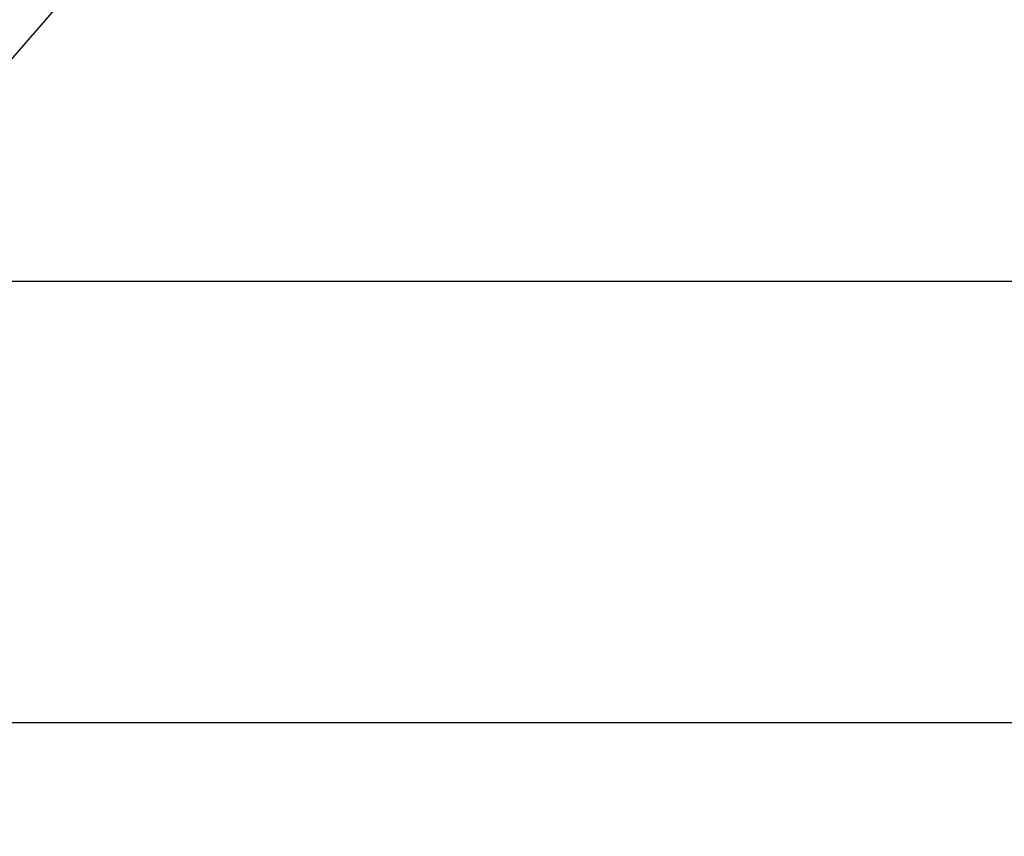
# Model space of a CAD drawing. Header units: millimetres. Extents: x -5.2 to 52, y -94.6 to -40.1.
# Tile 673 of 1056: x 43.5 to 45.5, y -47.2 to -45.6. Entities that reach past the tile are written whole.
import ezdxf

# ---------------------------------------------------------------- set-up
doc = ezdxf.new("R2010")
doc.units = ezdxf.units.MM
doc.header["$MEASUREMENT"] = 0
doc.layers.add('METALLO', color=7, linetype='Continuous', true_color=0x000000)
doc.layers.add('PLASTICA', color=7, linetype='Continuous', true_color=0x000000)

msp = doc.modelspace()

# ---------------------------------------------------------------- linework, layer by layer
at = {"layer": 'METALLO'}
for points in [[(44.4973, -90.4384, -54.4834), (30.8611, -74.7822, -54.4834), (17.2248, -59.1261, -54.4834), (3.5885, -43.47, -54.4834)], [(43.8941, -90.9638, -55.2834), (30.2578, -75.3077, -55.2834), (16.6215, -59.6515, -55.2834), (2.9852, -43.9954, -55.2834)], [(43.8941, -90.9638, -53.6834), (30.2578, -75.3077, -53.6834), (16.6215, -59.6515, -53.6834), (2.9852, -43.9954, -53.6834)], [(3.0516, -91.0352, -55.2834), (16.6661, -75.3575, -55.2834), (30.2806, -59.6799, -55.2834), (43.8951, -44.0022, -55.2834)], [(3.0516, -91.0352, -53.6834), (16.6661, -75.3575, -53.6834), (30.2806, -59.6799, -53.6834), (43.8951, -44.0022, -53.6834)], [(3.6556, -91.5597, -54.4834), (17.2701, -75.8821, -54.4834), (30.8846, -60.2044, -54.4834), (44.4991, -44.5268, -54.4834)]]:
    msp.add_open_spline(points, degree=3, dxfattribs=at)
at = {"layer": 'PLASTICA'}
for points in [[(45.8368, -46.1348, -33.5), (23.6368, -46.1348, -33.5), (1.4368, -46.1348, -33.5)], [(45.8368, -46.1348, -18.5), (23.6368, -46.1348, -18.5), (1.4368, -46.1348, -18.5)], [(45.8368, -46.1348, -48.5), (23.6368, -46.1348, -48.5), (1.4368, -46.1348, -48.5)], [(45.8368, -46.1348, -33), (23.8368, -46.1348, -33), (1.8368, -46.1348, -33)], [(45.8368, -46.1348, -18), (23.8368, -46.1348, -18), (1.8368, -46.1348, -18)], [(45.8368, -46.1348, -48), (23.8368, -46.1348, -48), (1.8368, -46.1348, -48)], [(45.8368, -47.0214, -35.5), (23.6368, -47.0214, -35.5), (1.4368, -47.0214, -35.5)], [(45.8368, -47.0214, -37.5), (23.6368, -47.0214, -37.5), (1.4368, -47.0214, -37.5)], [(45.8368, -47.0214, -33.5), (23.6368, -47.0214, -33.5), (1.4368, -47.0214, -33.5)], [(45.8368, -47.0214, -36.5), (23.6368, -47.0214, -36.5), (1.4368, -47.0214, -36.5)], [(45.8368, -47.0214, -34.5), (23.6368, -47.0214, -34.5), (1.4368, -47.0214, -34.5)], [(45.8368, -47.0214, -20.5), (23.6368, -47.0214, -20.5), (1.4368, -47.0214, -20.5)], [(45.8368, -47.0214, -22.5), (23.6368, -47.0214, -22.5), (1.4368, -47.0214, -22.5)], [(45.8368, -47.0214, -18.5), (23.6368, -47.0214, -18.5), (1.4368, -47.0214, -18.5)], [(45.8368, -47.0214, -21.5), (23.6368, -47.0214, -21.5), (1.4368, -47.0214, -21.5)], [(45.8368, -47.0214, -19.5), (23.6368, -47.0214, -19.5), (1.4368, -47.0214, -19.5)], [(45.8368, -47.0214, -50.5), (23.6368, -47.0214, -50.5), (1.4368, -47.0214, -50.5)], [(45.8368, -47.0214, -52.5), (23.6368, -47.0214, -52.5), (1.4368, -47.0214, -52.5)], [(45.8368, -47.0214, -48.5), (23.6368, -47.0214, -48.5), (1.4368, -47.0214, -48.5)], [(45.8368, -47.0214, -51.5), (23.6368, -47.0214, -51.5), (1.4368, -47.0214, -51.5)], [(45.8368, -47.0214, -49.5), (23.6368, -47.0214, -49.5), (1.4368, -47.0214, -49.5)], [(45.8368, -47.0214, -33), (23.8368, -47.0214, -33), (1.8368, -47.0214, -33)], [(45.8368, -47.0214, -18), (23.8368, -47.0214, -18), (1.8368, -47.0214, -18)], [(45.8368, -47.0214, -48), (23.8368, -47.0214, -48), (1.8368, -47.0214, -48)]]:
    msp.add_open_spline(points, degree=2, dxfattribs=at)

doc.saveas('drawing.dxf')
